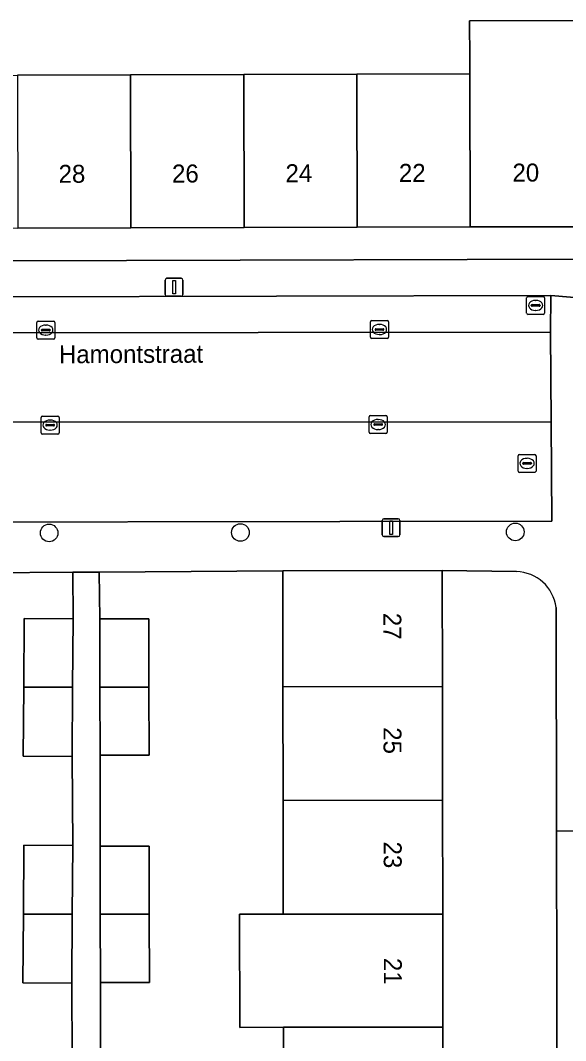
# Model space of a CAD drawing. Extents: x 160732 to 162107, y 387428 to 388479.
# Drawn here: x 161187.3 to 161217.7, y 388148.3 to 388205.1 of the extents above; entities that cross this region are included whole.
import ezdxf

# ---------------------------------------------------------------- set-up
doc = ezdxf.new("R2010")
doc.units = 0
for name, color, linetype in [('IMGEO_Boom', 7, 'Continuous'), ('IMGEO_Erf', 7, 'Continuous'), ('IMGEO_Kolk', 7, 'Continuous'), ('IMGEO_Lichtmast', 7, 'Continuous'), ('IMGEO_Muur', 7, 'Continuous'), ('IMGEO_Openbare_ruimte_label', 7, 'Continuous'), ('IMGEO_Pand', 7, 'Continuous'), ('IMGEO_Pand_nummerreeks', 7, 'Continuous'), ('IMGEO_Parkeervlak_open', 7, 'Continuous'), ('IMGEO_Rijbaan_lokaal_open', 7, 'Continuous'), ('IMGEO_Rioolput', 7, 'Continuous'), ('IMGEO_Voetpad_open', 7, 'Continuous')]:
    doc.layers.add(name, color=color, linetype=linetype)

msp = doc.modelspace()

# ---------------------------------------------------------------- linework, layer by layer
at = {"layer": 'IMGEO_Boom'}
for centre in [(161188.911, 388176.555), (161199.561, 388176.578), (161214.861, 388176.61)]:
    msp.add_circle(centre, 0.489, dxfattribs=at)
at = {"layer": 'IMGEO_Erf'}
for points in [[(161218.652, 388193.597), (161212.35, 388193.579), (161206.068, 388193.562), (161199.776, 388193.544), (161193.464, 388193.526), (161187.172, 388193.509), (161180.89, 388193.491), (161174.588, 388193.474), (161168.163, 388193.456), (161168.139, 388201.976), (161174.564, 388201.994), (161180.865, 388202.011), (161187.148, 388202.029), (161193.44, 388202.046), (161199.751, 388202.064), (161206.046, 388202.082), (161212.334, 388202.099), (161212.332, 388202.903), (161212.327, 388202.903), (161212.321, 388205.057), (161218.594, 388205.075)], [(161167.891, 388191.642), (161243.819, 388191.854)], [(161190.201, 388147.273), (161190.17, 388151.5), (161187.452, 388151.52), (161187.48, 388155.336), (161187.509, 388159.174), (161190.228, 388159.153), (161190.188, 388164.118), (161187.47, 388164.138), (161187.498, 388167.964), (161187.527, 388171.792), (161190.246, 388171.771), (161190.226, 388174.369), (161180.602, 388174.301), (161180.595, 388169.302), (161180.593, 388167.953), (161180.584, 388161.645), (161180.575, 388155.335), (161180.565, 388149.007), (161180.556, 388142.675)], [(161201.964, 388142.73), (161201.955, 388149.043), (161201.955, 388149.046), (161199.524, 388149.041), (161199.513, 388155.336), (161201.945, 388155.34), (161201.936, 388161.668), (161201.926, 388167.988), (161201.924, 388169.453), (161201.917, 388174.452), (161191.706, 388174.38), (161191.726, 388171.774), (161194.459, 388171.781), (161194.47, 388167.976), (161194.48, 388164.194), (161191.746, 388164.186), (161191.745, 388159.126), (161194.478, 388159.133), (161194.489, 388155.338), (161194.499, 388151.546), (161191.765, 388151.538), (161191.764, 388146.516)], [(161214.922, 388174.406), (161210.793, 388174.466), (161210.803, 388168.003), (161210.812, 388161.678), (161210.822, 388155.342), (161210.831, 388149.058), (161210.84, 388142.754), (161210.85, 388136.289), (161213.358, 388136.292), (161213.358, 388136.214), (161217.196, 388136.21), (161217.185, 388142.591), (161217.154, 388159.956)], [(161217.154, 388159.956), (161217.132, 388172.408)]]:
    msp.add_lwpolyline(points, dxfattribs=at)
msp.add_arc((161214.863, 388172.119), 2.287, 7.2509, 88.5174, dxfattribs=at)
at = {"layer": 'IMGEO_Kolk'}
for p, q in [((161188.225, 388187.416), (161188.225, 388188.268)), ((161188.3, 388188.342), (161189.152, 388188.342)), ((161189.226, 388188.268), (161189.226, 388187.416)), ((161206.799, 388187.45), (161206.799, 388188.302)), ((161206.874, 388188.376), (161207.726, 388188.376)), ((161207.8, 388188.302), (161207.8, 388187.45)), ((161188.484, 388187.836), (161188.484, 388187.848)), ((161188.922, 388187.799), (161188.524, 388187.799)), ((161188.527, 388187.885), (161188.925, 388187.885)), ((161188.713, 388188.122), (161188.738, 388188.122)), ((161188.968, 388187.848), (161188.968, 388187.836)), ((161207.058, 388187.87), (161207.058, 388187.882)), ((161207.496, 388187.833), (161207.098, 388187.833)), ((161207.101, 388187.919), (161207.499, 388187.919)), ((161207.287, 388188.156), (161207.312, 388188.156)), ((161207.542, 388187.882), (161207.542, 388187.87)), ((161189.152, 388187.342), (161188.3, 388187.342)), ((161188.736, 388187.562), (161188.711, 388187.562)), ((161207.726, 388187.376), (161206.874, 388187.376)), ((161207.31, 388187.596), (161207.285, 388187.596)), ((161206.805, 388183.087), (161207.657, 388183.087)), ((161188.464, 388182.128), (161188.464, 388182.98)), ((161188.539, 388183.054), (161189.391, 388183.054)), ((161188.723, 388182.548), (161188.723, 388182.56)), ((161189.161, 388182.511), (161188.763, 388182.511)), ((161188.766, 388182.597), (161189.164, 388182.597)), ((161188.952, 388182.834), (161188.977, 388182.834)), ((161189.207, 388182.56), (161189.207, 388182.548)), ((161189.465, 388182.98), (161189.465, 388182.128)), ((161206.73, 388182.161), (161206.73, 388183.013)), ((161206.989, 388182.581), (161206.989, 388182.593)), ((161207.427, 388182.544), (161207.029, 388182.544)), ((161207.032, 388182.63), (161207.43, 388182.63)), ((161207.218, 388182.867), (161207.243, 388182.867)), ((161207.473, 388182.593), (161207.473, 388182.581)), ((161207.731, 388183.013), (161207.731, 388182.161)), ((161189.391, 388182.054), (161188.539, 388182.054)), ((161188.975, 388182.274), (161188.95, 388182.274)), ((161207.657, 388182.087), (161206.805, 388182.087)), ((161207.241, 388182.307), (161207.216, 388182.307))]:
    msp.add_line(p, q, dxfattribs=at)
for points in [[(161188.225, 388187.416), (161188.225, 388188.268)], [(161188.3, 388188.342), (161189.152, 388188.342)], [(161189.226, 388188.268), (161189.226, 388187.416)], [(161206.799, 388187.45), (161206.799, 388188.302)], [(161206.874, 388188.376), (161207.726, 388188.376)], [(161207.8, 388188.302), (161207.8, 388187.45)], [(161189.152, 388187.342), (161188.3, 388187.342)], [(161207.726, 388187.376), (161206.874, 388187.376)], [(161206.805, 388183.087), (161207.657, 388183.087)], [(161188.464, 388182.128), (161188.464, 388182.98)], [(161188.539, 388183.054), (161189.391, 388183.054)], [(161189.465, 388182.98), (161189.465, 388182.128)], [(161206.73, 388182.161), (161206.73, 388183.013)], [(161207.731, 388183.013), (161207.731, 388182.161)], [(161189.391, 388182.054), (161188.539, 388182.054)], [(161207.657, 388182.087), (161206.805, 388182.087)]]:
    msp.add_lwpolyline(points, dxfattribs=at)
for centre, radius, start, end in [((161188.302, 388188.266), 0.0765, 91.552, 178.448), ((161188.302, 388188.266), 0.0765, 91.552, 178.448), ((161189.15, 388188.266), 0.0765, 1.552, 88.448), ((161189.15, 388188.266), 0.0765, 1.552, 88.448), ((161206.876, 388188.3), 0.0765, 91.552, 178.448), ((161206.876, 388188.3), 0.0765, 91.552, 178.448), ((161207.724, 388188.3), 0.0765, 1.552, 88.448), ((161207.724, 388188.3), 0.0765, 1.552, 88.448), ((161188.524, 388187.845), 0.0403, 85.8775, 175.7526), ((161188.521, 388187.835), 0.0366, 178.938, 274.7102), ((161188.925, 388187.842), 0.043, 264.8664, 352.4533), ((161188.929, 388187.847), 0.0386, 1.7309, 96.639), ((161207.098, 388187.879), 0.0403, 85.8775, 175.7526), ((161207.095, 388187.869), 0.0366, 178.938, 274.7102), ((161207.499, 388187.876), 0.043, 264.8664, 352.4533), ((161207.503, 388187.881), 0.0386, 1.7309, 96.639), ((161188.302, 388187.418), 0.0765, 181.552, 268.448), ((161188.302, 388187.418), 0.0765, 181.552, 268.448), ((161189.15, 388187.418), 0.0765, 271.552, 358.448), ((161189.15, 388187.418), 0.0765, 271.552, 358.448), ((161206.876, 388187.452), 0.0765, 181.552, 268.448), ((161206.876, 388187.452), 0.0765, 181.552, 268.448), ((161207.724, 388187.452), 0.0765, 271.552, 358.448), ((161207.724, 388187.452), 0.0765, 271.552, 358.448), ((161206.807, 388183.011), 0.0765, 91.552, 178.448), ((161206.807, 388183.011), 0.0765, 91.552, 178.448), ((161207.655, 388183.011), 0.0765, 1.552, 88.448), ((161207.655, 388183.011), 0.0765, 1.552, 88.448), ((161188.541, 388182.978), 0.0765, 91.552, 178.448), ((161188.541, 388182.978), 0.0765, 91.552, 178.448), ((161188.763, 388182.557), 0.0403, 85.8775, 175.7526), ((161188.76, 388182.547), 0.0366, 178.938, 274.7102), ((161189.164, 388182.554), 0.043, 264.8664, 352.4533), ((161189.168, 388182.559), 0.0386, 1.7309, 96.639), ((161189.389, 388182.978), 0.0765, 1.552, 88.448), ((161189.389, 388182.978), 0.0765, 1.552, 88.448), ((161207.029, 388182.59), 0.0403, 85.8775, 175.7526), ((161207.026, 388182.58), 0.0366, 178.938, 274.7102), ((161207.43, 388182.587), 0.043, 264.8664, 352.4533), ((161207.434, 388182.592), 0.0386, 1.7309, 96.639), ((161188.541, 388182.13), 0.0765, 181.552, 268.448), ((161188.541, 388182.13), 0.0765, 181.552, 268.448), ((161189.389, 388182.13), 0.0765, 271.552, 358.448), ((161189.389, 388182.13), 0.0765, 271.552, 358.448), ((161206.807, 388182.163), 0.0765, 181.552, 268.448), ((161206.807, 388182.163), 0.0765, 181.552, 268.448), ((161207.655, 388182.163), 0.0765, 271.552, 358.448), ((161207.655, 388182.163), 0.0765, 271.552, 358.448)]:
    msp.add_arc(centre, radius, start, end, dxfattribs=at)
for centre, major_axis, ratio, start_param, end_param in [((161188.712, 388187.842), (-0.387, 0.002), 0.722429, 4.712389, 7.853982), ((161188.737, 388187.842), (-0.39, 0.002), 0.717154, 1.570796, 4.712389), ((161207.286, 388187.876), (-0.387, 0.002), 0.722429, 4.712389, 7.853982), ((161207.311, 388187.876), (-0.39, 0.002), 0.717154, 1.570796, 4.712389), ((161188.951, 388182.554), (-0.387, 0.002), 0.722429, 4.712389, 7.853982), ((161188.976, 388182.554), (-0.39, 0.002), 0.717154, 1.570796, 4.712389), ((161207.217, 388182.587), (-0.387, 0.002), 0.722429, 4.712389, 7.853982), ((161207.242, 388182.587), (-0.39, 0.002), 0.717154, 1.570796, 4.712389)]:
    msp.add_ellipse(centre, major_axis=major_axis, ratio=ratio, start_param=start_param, end_param=end_param, dxfattribs=at)
at = {"layer": 'IMGEO_Lichtmast'}
for p, q in [((161195.371, 388189.826), (161195.371, 388190.626)), ((161195.371, 388190.626), (161195.371, 388189.826)), ((161195.471, 388190.726), (161196.261, 388190.726)), ((161196.261, 388190.726), (161195.471, 388190.726)), ((161196.361, 388190.626), (161196.361, 388189.826)), ((161196.361, 388189.826), (161196.361, 388190.626)), ((161196.261, 388189.726), (161195.471, 388189.726)), ((161195.471, 388189.726), (161196.261, 388189.726)), ((161207.451, 388176.447), (161207.451, 388177.247)), ((161207.451, 388177.247), (161207.451, 388176.447)), ((161207.551, 388177.347), (161208.341, 388177.347)), ((161208.341, 388177.347), (161207.551, 388177.347)), ((161208.441, 388177.247), (161208.441, 388176.447)), ((161208.441, 388176.447), (161208.441, 388177.247)), ((161208.341, 388176.347), (161207.551, 388176.347)), ((161207.551, 388176.347), (161208.341, 388176.347))]:
    msp.add_line(p, q, dxfattribs=at)
for points in [[(161195.791, 388190.601), (161195.941, 388190.601), (161195.941, 388189.851), (161195.791, 388189.851), (161195.791, 388190.601)], [(161207.871, 388177.222), (161208.021, 388177.222), (161208.021, 388176.472), (161207.871, 388176.472), (161207.871, 388177.222)]]:
    msp.add_lwpolyline(points, dxfattribs=at)
for centre, start, end in [((161195.471, 388190.626), 90, 180), ((161195.471, 388190.626), 90, 180), ((161196.261, 388190.626), 0, 90), ((161196.261, 388190.626), 360, 90), ((161195.471, 388189.826), 180, 270), ((161195.471, 388189.826), 180, 270), ((161196.261, 388189.826), 270, 0), ((161196.261, 388189.826), 270, 0), ((161207.551, 388177.247), 90, 180), ((161207.551, 388177.247), 90, 180), ((161208.341, 388177.247), 0, 90), ((161208.341, 388177.247), 360, 90), ((161207.551, 388176.447), 180, 270), ((161207.551, 388176.447), 180, 270), ((161208.341, 388176.447), 270, 0), ((161208.341, 388176.447), 270, 0)]:
    msp.add_arc(centre, 0.1, start, end, dxfattribs=at)
at = {"layer": 'IMGEO_Muur'}
for points in [[(161190.266, 388174.369), (161180.602, 388174.301)], [(161191.719, 388174.38), (161201.917, 388174.452)]]:
    msp.add_lwpolyline(points, dxfattribs=at)
at = {"layer": 'IMGEO_Pand'}
for points in [[(161218.636, 388202.117), (161218.603, 388202.117), (161218.6, 388202.925), (161218.594, 388205.075), (161212.321, 388205.057), (161212.327, 388202.903), (161212.332, 388202.903), (161212.334, 388202.099), (161212.35, 388193.579), (161218.652, 388193.597)], [(161193.44, 388202.046), (161187.148, 388202.029), (161187.172, 388193.509), (161193.464, 388193.526)], [(161193.464, 388193.526), (161199.776, 388193.544), (161199.751, 388202.064), (161193.44, 388202.046)], [(161206.046, 388202.082), (161199.751, 388202.064), (161199.776, 388193.544), (161206.068, 388193.562)], [(161206.068, 388193.562), (161212.35, 388193.579), (161212.334, 388202.099), (161206.046, 388202.082)], [(161201.917, 388174.452), (161201.924, 388169.453), (161201.926, 388167.988), (161210.803, 388168.003), (161210.793, 388174.466)], [(161190.217, 388167.969), (161190.246, 388171.771), (161187.527, 388171.792), (161187.498, 388167.964)], [(161194.47, 388167.976), (161194.459, 388171.781), (161191.726, 388171.774), (161191.736, 388167.971)], [(161187.498, 388167.964), (161187.47, 388164.138), (161190.188, 388164.118), (161190.217, 388167.969)], [(161191.736, 388167.971), (161191.746, 388164.186), (161194.48, 388164.194), (161194.47, 388167.976)], [(161201.926, 388167.988), (161201.936, 388161.668), (161210.812, 388161.678), (161210.803, 388168.003)], [(161201.936, 388161.668), (161201.945, 388155.34), (161210.822, 388155.342), (161210.812, 388161.678)], [(161190.228, 388159.153), (161187.509, 388159.174), (161187.48, 388155.336), (161190.199, 388155.337)], [(161194.478, 388159.133), (161191.745, 388159.126), (161191.755, 388155.338), (161194.489, 388155.338)], [(161187.452, 388151.52), (161190.17, 388151.5), (161190.199, 388155.337), (161187.48, 388155.336)], [(161191.765, 388151.538), (161194.499, 388151.546), (161194.489, 388155.338), (161191.755, 388155.338)], [(161210.822, 388155.342), (161201.945, 388155.34), (161199.513, 388155.336), (161199.524, 388149.041), (161201.955, 388149.046), (161201.955, 388149.043), (161210.831, 388149.058)], [(161201.955, 388149.043), (161201.964, 388142.73), (161210.84, 388142.754), (161210.831, 388149.058)]]:
    msp.add_lwpolyline(points, close=True, dxfattribs=at)
at = {"layer": 'IMGEO_Parkeervlak_open'}
for points in [[(161168.008, 388187.67), (161216.823, 388187.719), (161216.848, 388189.765), (161171.005, 388189.659)], [(161169.676, 388181.711), (161169.654, 388177.13), (161216.904, 388177.204), (161216.866, 388182.722), (161168.838, 388182.728)]]:
    msp.add_lwpolyline(points, dxfattribs=at)
at = {"layer": 'IMGEO_Rijbaan_lokaal_open'}
for points in [[(161216.823, 388187.719), (161168.008, 388187.67), (161166.355, 388187.74)], [(161167.357, 388182.74), (161168.838, 388182.728), (161216.866, 388182.722), (161216.823, 388187.719)]]:
    msp.add_lwpolyline(points, dxfattribs=at)
at = {"layer": 'IMGEO_Rioolput'}
for p, q in [((161215.496, 388188.79), (161215.496, 388189.642)), ((161215.571, 388189.716), (161216.423, 388189.716)), ((161215.984, 388189.496), (161216.009, 388189.496)), ((161216.497, 388189.642), (161216.497, 388188.79)), ((161215.755, 388189.21), (161215.755, 388189.222)), ((161216.193, 388189.173), (161215.795, 388189.173)), ((161215.798, 388189.259), (161216.196, 388189.259)), ((161216.007, 388188.936), (161215.982, 388188.936)), ((161216.239, 388189.222), (161216.239, 388189.21)), ((161216.423, 388188.716), (161215.571, 388188.716)), ((161215.018, 388180), (161215.018, 388180.852)), ((161215.093, 388180.926), (161215.945, 388180.926)), ((161216.019, 388180.852), (161216.019, 388180)), ((161215.277, 388180.42), (161215.277, 388180.432)), ((161215.715, 388180.383), (161215.317, 388180.383)), ((161215.32, 388180.469), (161215.718, 388180.469)), ((161215.506, 388180.706), (161215.531, 388180.706)), ((161215.761, 388180.432), (161215.761, 388180.42)), ((161215.945, 388179.926), (161215.093, 388179.926)), ((161215.529, 388180.146), (161215.504, 388180.146))]:
    msp.add_line(p, q, dxfattribs=at)
for points in [[(161215.496, 388188.79), (161215.496, 388189.642)], [(161215.571, 388189.716), (161216.423, 388189.716)], [(161216.497, 388189.642), (161216.497, 388188.79)], [(161216.423, 388188.716), (161215.571, 388188.716)], [(161215.018, 388180), (161215.018, 388180.852)], [(161215.093, 388180.926), (161215.945, 388180.926)], [(161216.019, 388180.852), (161216.019, 388180)], [(161215.945, 388179.926), (161215.093, 388179.926)]]:
    msp.add_lwpolyline(points, dxfattribs=at)
for centre, radius, start, end in [((161215.573, 388189.64), 0.0765, 91.552, 178.448), ((161215.573, 388189.64), 0.0765, 91.552, 178.448), ((161216.421, 388189.64), 0.0765, 1.552, 88.448), ((161216.421, 388189.64), 0.0765, 1.552, 88.448), ((161215.573, 388188.792), 0.0765, 181.552, 268.448), ((161215.573, 388188.792), 0.0765, 181.552, 268.448), ((161215.795, 388189.219), 0.0403, 85.8775, 175.7526), ((161215.792, 388189.209), 0.0366, 178.938, 274.7102), ((161216.196, 388189.216), 0.043, 264.8664, 352.4533), ((161216.2, 388189.221), 0.0386, 1.7309, 96.639), ((161216.421, 388188.792), 0.0765, 271.552, 358.448), ((161216.421, 388188.792), 0.0765, 271.552, 358.448), ((161215.095, 388180.85), 0.0765, 91.552, 178.448), ((161215.095, 388180.85), 0.0765, 91.552, 178.448), ((161215.943, 388180.85), 0.0765, 1.552, 88.448), ((161215.943, 388180.85), 0.0765, 1.552, 88.448), ((161215.317, 388180.429), 0.0403, 85.8775, 175.7526), ((161215.314, 388180.419), 0.0366, 178.938, 274.7102), ((161215.718, 388180.426), 0.043, 264.8664, 352.4533), ((161215.722, 388180.431), 0.0386, 1.7309, 96.639), ((161215.095, 388180.002), 0.0765, 181.552, 268.448), ((161215.095, 388180.002), 0.0765, 181.552, 268.448), ((161215.943, 388180.002), 0.0765, 271.552, 358.448), ((161215.943, 388180.002), 0.0765, 271.552, 358.448)]:
    msp.add_arc(centre, radius, start, end, dxfattribs=at)
for centre, major_axis, ratio, start_param, end_param in [((161215.983, 388189.216), (-0.387, 0.002), 0.722429, 4.712389, 7.853982), ((161216.008, 388189.216), (-0.39, 0.002), 0.717154, 1.570796, 4.712389), ((161215.505, 388180.426), (-0.387, 0.002), 0.722429, 4.712389, 7.853982), ((161215.53, 388180.426), (-0.39, 0.002), 0.717154, 1.570796, 4.712389)]:
    msp.add_ellipse(centre, major_axis=major_axis, ratio=ratio, start_param=start_param, end_param=end_param, dxfattribs=at)
at = {"layer": 'IMGEO_Voetpad_open'}
for points in [[(161243.819, 388191.854), (161167.891, 388191.642)], [(161221.876, 388189.346), (161216.848, 388189.765), (161216.823, 388187.719), (161216.866, 388182.722), (161216.904, 388177.204), (161169.654, 388177.13), (161169.676, 388181.711)], [(161171.005, 388189.659), (161216.848, 388189.765), (161221.876, 388189.346), (161243.842, 388189.421)], [(161167.959, 388174.267), (161171.656, 388174.314), (161180.602, 388174.301), (161190.226, 388174.369), (161191.706, 388174.38), (161201.917, 388174.452), (161210.793, 388174.466), (161214.922, 388174.406)], [(161191.765, 388151.538), (161191.755, 388155.338), (161191.745, 388159.126), (161191.746, 388164.186), (161191.736, 388167.971), (161191.726, 388171.774), (161191.706, 388174.38), (161190.226, 388174.369), (161190.246, 388171.771), (161190.217, 388167.969), (161190.188, 388164.118), (161190.228, 388159.153), (161190.199, 388155.337), (161190.17, 388151.5), (161190.201, 388147.273)], [(161165.999, 388172.465), (161166.047, 388167.875), (161166.228, 388118.787), (161168.569, 388118.796), (161175.284, 388118.862), (161178.027, 388118.888), (161181.93, 388118.904), (161185.812, 388118.92), (161191.226, 388118.897), (161195.18, 388118.913), (161198.28, 388118.926), (161198.277, 388121.257), (161191.836, 388121.247), (161191.832, 388124.169), (161191.827, 388127.091), (161191.823, 388130.012), (161191.813, 388136.289), (161191.784, 388138.928), (161191.774, 388142.702), (161191.764, 388146.516), (161191.765, 388151.538)], [(161217.132, 388172.408), (161217.154, 388159.956), (161222.052, 388159.98), (161222.1, 388159.985)], [(161292.916, 388160.14), (161290.848, 388160.124), (161282.277, 388160.124), (161275.33, 388160.114), (161272.575, 388160.12), (161271.052, 388160.114), (161268.255, 388160.112), (161261.154, 388160.106), (161252.675, 388160.099), (161250.871, 388160.115), (161250.777, 388160.108), (161244.065, 388160.078), (161222.1, 388159.985), (161222.052, 388159.98), (161217.154, 388159.956), (161217.185, 388142.591), (161220.404, 388142.561), (161271.067, 388142.646), (161272.383, 388142.648), (161292.695, 388142.682)]]:
    msp.add_lwpolyline(points, dxfattribs=at)
msp.add_arc((161214.863, 388172.119), 2.287, 7.2509, 88.5174, dxfattribs=at)

# ---------------------------------------------------------------- texts
at = {"layer": 'IMGEO_Openbare_ruimte_label'}
msp.add_text('Hamontstraat', height=1, rotation=0.2292, dxfattribs=at).set_placement((161189.462, 388185.995))
at = {"layer": 'IMGEO_Pand_nummerreeks'}
for s, rotation, p in [('28', 0.1595, (161189.441, 388196.036)), ('26', 0.1595, (161195.755, 388196.053)), ('24', 0.1595, (161202.071, 388196.071)), ('22', 0.1595, (161208.385, 388196.088)), ('20', 0.1604, (161214.707, 388196.106)), ('27', 270.0855, (161207.517, 388172.105)), ('25', 270.0855, (161207.526, 388165.742)), ('23', 270.0855, (161207.536, 388159.38)), ('21', 270.0857, (161207.545, 388152.905))]:
    msp.add_text(s, height=1, rotation=rotation, dxfattribs=at).set_placement(p)

doc.saveas('drawing.dxf')
